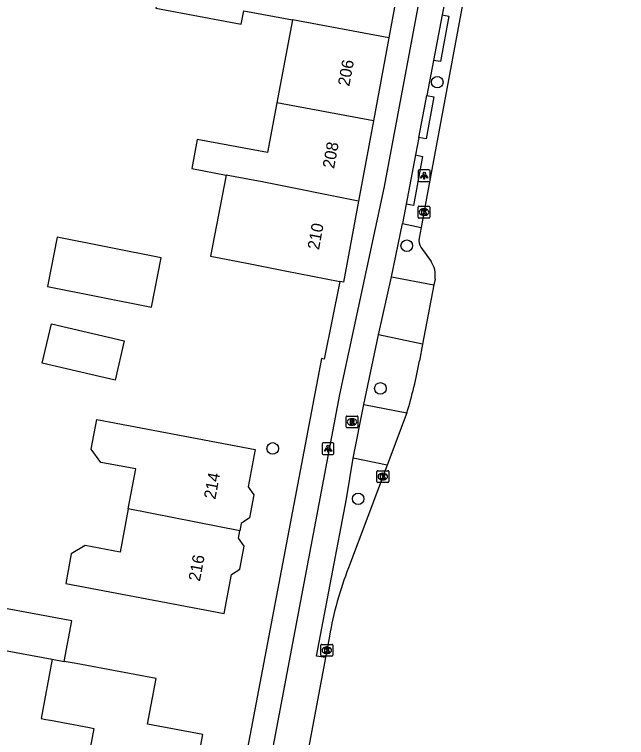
# Model space of a CAD drawing. Extents: x 161258 to 161838, y 380836 to 381727.
# Drawn here: x 161760.9 to 161812.6, y 381384.3 to 381445.3 of the extents above; entities that cross this region are included whole.
import ezdxf

# ---------------------------------------------------------------- set-up
doc = ezdxf.new("R2010")
doc.units = 0
for name, color, linetype in [('IMGEO_Boom', 7, 'Continuous'), ('IMGEO_Fietspad_open', 7, 'Continuous'), ('IMGEO_Kolk', 7, 'Continuous'), ('IMGEO_Lichtpunt', 7, 'Continuous'), ('IMGEO_Pand', 7, 'Continuous'), ('IMGEO_Pand_nummerreeks', 7, 'Continuous'), ('IMGEO_Rijbaan_regionaal_gesloten', 7, 'Continuous'), ('IMGEO_Rioolput', 7, 'Continuous'), ('IMGEO_Verkeerseiland_groen', 7, 'Continuous'), ('IMGEO_Voetpad_open', 7, 'Continuous')]:
    doc.layers.add(name, color=color, linetype=linetype)

msp = doc.modelspace()

# ---------------------------------------------------------------- linework, layer by layer
at = {"layer": 'IMGEO_Boom'}
for centre in [(161796.575, 381439.61), (161794.001, 381425.802), (161791.774, 381413.755), (161782.678, 381408.689), (161789.893, 381404.432)]:
    msp.add_circle(centre, 0.489, dxfattribs=at)
at = {"layer": 'IMGEO_Fietspad_open'}
for points in [[(161776.847, 381352.346), (161788.338, 381413.247), (161792.085, 381430.647), (161795.911, 381451.079), (161805.168, 381500), (161809.91, 381525.057)], [(161797.266, 381446.765), (161796.987, 381445.294)], [(161796.987, 381445.294), (161796.257, 381441.443)], [(161796.257, 381441.443), (161795.696, 381438.48)], [(161795.022, 381434.926), (161795.696, 381438.48)], [(161795.022, 381434.926), (161794.745, 381433.462)], [(161794.745, 381433.462), (161793.96, 381429.319)], [(161793.96, 381429.319), (161793.648, 381427.669)], [(161792.706, 381423.18), (161793.648, 381427.669)], [(161791.604, 381418.27), (161792.706, 381423.18)], [(161790.365, 381412.385), (161791.604, 381418.27)], [(161789.482, 381407.874), (161790.365, 381412.385)], [(161787.133, 381391.038), (161786.389, 381391.155), (161788.92, 381404.43), (161789.482, 381407.874)]]:
    msp.add_lwpolyline(points, dxfattribs=at)
at = {"layer": 'IMGEO_Kolk'}
for p, q in [((161794.952, 381428.211), (161794.952, 381429.063)), ((161795.027, 381429.137), (161795.879, 381429.137)), ((161795.44, 381428.917), (161795.465, 381428.917)), ((161795.953, 381429.063), (161795.953, 381428.211)), ((161795.463, 381428.357), (161795.438, 381428.357)), ((161795.879, 381428.137), (161795.027, 381428.137)), ((161791.471, 381405.885), (161791.471, 381406.737)), ((161791.546, 381406.811), (161792.398, 381406.811)), ((161791.959, 381406.591), (161791.984, 381406.591)), ((161792.472, 381406.737), (161792.472, 381405.885)), ((161792.398, 381405.811), (161791.546, 381405.811)), ((161791.982, 381406.031), (161791.957, 381406.031)), ((161786.747, 381391.225), (161786.747, 381392.077)), ((161786.822, 381392.151), (161787.674, 381392.151)), ((161787.235, 381391.931), (161787.26, 381391.931)), ((161787.748, 381392.077), (161787.748, 381391.225)), ((161787.674, 381391.151), (161786.822, 381391.151)), ((161787.258, 381391.371), (161787.233, 381391.371))]:
    msp.add_line(p, q, dxfattribs=at)
for points in [[(161794.952, 381428.211), (161794.952, 381429.063)], [(161795.027, 381429.137), (161795.879, 381429.137)], [(161795.953, 381429.063), (161795.953, 381428.211)], [(161795.273, 381428.837), (161795.396, 381428.837), (161795.396, 381428.686), (161795.526, 381428.837), (161795.69, 381428.837), (161795.544, 381428.686), (161795.697, 381428.437), (161795.545, 381428.437), (161795.46, 381428.601), (161795.396, 381428.534), (161795.396, 381428.437), (161795.273, 381428.437), (161795.273, 381428.837)], [(161795.879, 381428.137), (161795.027, 381428.137)], [(161791.471, 381405.885), (161791.471, 381406.737)], [(161791.546, 381406.811), (161792.398, 381406.811)], [(161791.792, 381406.511), (161791.915, 381406.511), (161791.915, 381406.36), (161792.045, 381406.511), (161792.209, 381406.511), (161792.063, 381406.36), (161792.216, 381406.111), (161792.064, 381406.111), (161791.979, 381406.275), (161791.915, 381406.208), (161791.915, 381406.111), (161791.792, 381406.111), (161791.792, 381406.511)], [(161792.472, 381406.737), (161792.472, 381405.885)], [(161792.398, 381405.811), (161791.546, 381405.811)], [(161786.747, 381391.225), (161786.747, 381392.077)], [(161786.822, 381392.151), (161787.674, 381392.151)], [(161787.068, 381391.851), (161787.191, 381391.851), (161787.191, 381391.7), (161787.321, 381391.851), (161787.485, 381391.851), (161787.339, 381391.7), (161787.492, 381391.451), (161787.34, 381391.451), (161787.255, 381391.615), (161787.191, 381391.548), (161787.191, 381391.451), (161787.068, 381391.451), (161787.068, 381391.851)], [(161787.748, 381392.077), (161787.748, 381391.225)], [(161787.674, 381391.151), (161786.822, 381391.151)]]:
    msp.add_lwpolyline(points, dxfattribs=at)
for centre, start, end in [((161795.029, 381429.061), 91.55205, 178.44795), ((161795.029, 381429.061), 91.55205, 178.44795), ((161795.877, 381429.061), 1.55205, 88.44795), ((161795.877, 381429.061), 1.55205, 88.44795), ((161795.029, 381428.213), 181.55205, 268.44795), ((161795.029, 381428.213), 181.55205, 268.44795), ((161795.877, 381428.213), 271.55205, 358.44795), ((161795.877, 381428.213), 271.55205, 358.44795), ((161791.548, 381406.735), 91.55205, 178.44795), ((161791.548, 381406.735), 91.55205, 178.44795), ((161792.396, 381406.735), 1.55205, 88.44795), ((161792.396, 381406.735), 1.55205, 88.44795), ((161791.548, 381405.887), 181.55205, 268.44795), ((161791.548, 381405.887), 181.55205, 268.44795), ((161792.396, 381405.887), 271.55205, 358.44795), ((161792.396, 381405.887), 271.55205, 358.44795), ((161786.824, 381392.075), 91.55205, 178.44795), ((161786.824, 381392.075), 91.55205, 178.44795), ((161787.672, 381392.075), 1.55205, 88.44795), ((161787.672, 381392.075), 1.55205, 88.44795), ((161786.824, 381391.227), 181.55205, 268.44795), ((161786.824, 381391.227), 181.55205, 268.44795), ((161787.672, 381391.227), 271.55205, 358.44795), ((161787.672, 381391.227), 271.55205, 358.44795)]:
    msp.add_arc(centre, 0.0765, start, end, dxfattribs=at)
for centre, major_axis, ratio, start_param, end_param in [((161795.439, 381428.637), (-0.387, 0.002), 0.722429, 4.712389, 7.853982), ((161795.464, 381428.637), (-0.39, 0.002), 0.717154, 1.570796, 4.712389), ((161791.958, 381406.311), (-0.387, 0.002), 0.722429, 4.712389, 7.853982), ((161791.983, 381406.311), (-0.39, 0.002), 0.717154, 1.570796, 4.712389), ((161787.234, 381391.651), (-0.387, 0.002), 0.722429, 4.712389, 7.853982), ((161787.259, 381391.651), (-0.39, 0.002), 0.717154, 1.570796, 4.712389)]:
    msp.add_ellipse(centre, major_axis=major_axis, ratio=ratio, start_param=start_param, end_param=end_param, dxfattribs=at)
at = {"layer": 'IMGEO_Lichtpunt'}
for p, q in [((161794.973, 381432.12), (161794.973, 381431.313)), ((161794.973, 381432.12), (161794.973, 381431.313)), ((161795.875, 381432.215), (161795.067, 381432.215)), ((161795.875, 381432.215), (161795.067, 381432.215)), ((161795.969, 381431.313), (161795.969, 381432.12)), ((161795.969, 381431.313), (161795.969, 381432.12)), ((161795.067, 381431.219), (161795.875, 381431.219)), ((161795.067, 381431.219), (161795.875, 381431.219)), ((161786.853, 381409.07), (161786.853, 381408.263)), ((161786.853, 381409.07), (161786.853, 381408.263)), ((161787.755, 381409.165), (161786.947, 381409.165)), ((161787.755, 381409.165), (161786.947, 381409.165)), ((161787.849, 381408.263), (161787.849, 381409.07)), ((161787.849, 381408.263), (161787.849, 381409.07)), ((161786.947, 381408.169), (161787.755, 381408.169)), ((161786.947, 381408.169), (161787.755, 381408.169))]:
    msp.add_line(p, q, dxfattribs=at)
for points in [[(161795.347, 381431.784), (161795.386, 381431.756), (161795.198, 381431.494), (161795.16, 381431.521), (161795.347, 381431.784)], [(161795.449, 381431.736), (161795.496, 381431.736), (161795.496, 381431.414), (161795.449, 381431.414), (161795.449, 381431.736)], [(161795.559, 381431.756), (161795.597, 381431.783), (161795.784, 381431.521), (161795.745, 381431.493), (161795.559, 381431.756)], [(161787.227, 381408.734), (161787.266, 381408.706), (161787.078, 381408.444), (161787.04, 381408.471), (161787.227, 381408.734)], [(161787.329, 381408.686), (161787.376, 381408.686), (161787.376, 381408.364), (161787.329, 381408.364), (161787.329, 381408.686)], [(161787.439, 381408.706), (161787.477, 381408.733), (161787.664, 381408.471), (161787.625, 381408.443), (161787.439, 381408.706)]]:
    msp.add_lwpolyline(points, dxfattribs=at)
for centre in [(161795.472, 381431.918), (161787.352, 381408.868)]:
    msp.add_circle(centre, 0.0994, dxfattribs=at)
for centre, start, end in [((161795.067, 381432.12), 90, 180), ((161795.067, 381432.12), 90, 180), ((161795.875, 381432.12), 0, 90), ((161795.875, 381432.12), 0, 90), ((161795.067, 381431.313), 180, 270), ((161795.067, 381431.313), 180, 270), ((161795.875, 381431.313), 270, 0), ((161795.875, 381431.313), 270, 360), ((161786.947, 381409.07), 90, 180), ((161786.947, 381409.07), 90, 180), ((161787.755, 381409.07), 0, 90), ((161787.755, 381409.07), 0, 90), ((161786.947, 381408.263), 180, 270), ((161786.947, 381408.263), 180, 270), ((161787.755, 381408.263), 270, 0), ((161787.755, 381408.263), 270, 360)]:
    msp.add_arc(centre, 0.0946, start, end, dxfattribs=at)
at = {"layer": 'IMGEO_Pand'}
for points in [[(161785.628, 381451.736), (161782.723, 381452.28), (161782.589, 381451.567), (161780.86, 381451.891), (161780.143, 381448.057), (161773.469, 381449.306), (161772.824, 381445.856), (161780.029, 381444.508), (161780.238, 381445.628), (161784.344, 381444.861)], [(161793.753, 381450.216), (161792.476, 381443.339)], [(161784.344, 381444.861), (161783.039, 381437.877)], [(161792.476, 381443.339), (161784.344, 381444.861)], [(161792.476, 381443.339), (161791.179, 381436.353)], [(161783.039, 381437.877), (161782.251, 381433.662), (161776.306, 381434.768), (161775.848, 381432.311), (161778.75, 381431.76)], [(161791.179, 381436.353), (161783.039, 381437.877)], [(161791.179, 381436.353), (161789.916, 381429.55)], [(161778.75, 381431.76), (161777.422, 381424.913), (161780.505, 381424.315), (161783.743, 381423.687), (161788.344, 381422.794)], [(161789.916, 381429.55), (161781.788, 381431.184), (161778.75, 381431.76)], [(161789.916, 381429.55), (161788.651, 381422.734), (161788.344, 381422.794)], [(161763.663, 381422.345), (161772.447, 381420.613), (161773.27, 381424.789), (161764.487, 381426.521), (161763.663, 381422.345)], [(161770.147, 381417.769), (161769.374, 381414.455), (161763.223, 381415.89), (161763.996, 381419.204), (161770.147, 381417.769)], [(161770.476, 381403.579), (161771.117, 381406.955), (161768.18, 381407.512), (161767.353, 381408.613), (161767.826, 381411.128), (161776.288, 381409.535), (161781.201, 381408.61), (161780.607, 381405.455), (161781.083, 381404.76), (161780.717, 381402.82), (161780.021, 381402.344), (161779.905, 381401.728)], [(161770.476, 381403.579), (161769.786, 381399.94), (161766.849, 381400.497), (161765.671, 381399.783), (161765.199, 381397.277), (161773.68, 381395.68), (161778.593, 381394.755), (161779.21, 381398.034), (161779.904, 381398.509), (161780.265, 381400.427), (161779.791, 381401.121), (161779.905, 381401.728)], [(161779.905, 381401.728), (161770.476, 381403.579)], [(161765.076, 381390.715), (161765.709, 381394.135), (161759.471, 381395.29), (161758.838, 381391.869), (161764.068, 381390.901)], [(161764.068, 381390.901), (161763.122, 381385.898), (161763.533, 381385.82), (161763.911, 381385.748), (161765.849, 381385.38), (161767.219, 381385.119), (161767.586, 381385.049), (161766.33, 381378.356), (161766.263, 381377.999), (161770.322, 381377.232), (161775.234, 381376.303), (161776.791, 381384.539), (161772.118, 381385.422), (161772.844, 381389.277), (161766.095, 381390.526), (161765.076, 381390.715)], [(161764.068, 381390.901), (161765.076, 381390.715)]]:
    msp.add_lwpolyline(points, dxfattribs=at)
at = {"layer": 'IMGEO_Rijbaan_regionaal_gesloten'}
for points in [[(161812.558, 381519.511), (161812.487, 381519.293), (161808.875, 381500), (161805.513, 381482.046), (161802.827, 381467.862), (161798.642, 381445.853), (161795.675, 381429.807), (161795.205, 381427.327)], [(161795.205, 381427.327), (161795.046, 381426.438)], [(161795.201, 381425.682), (161796.053, 381424.48)], [(161796.39, 381422.991), (161796.287, 381422.496)], [(161796.287, 381422.496), (161795.324, 381417.493)], [(161795.324, 381417.493), (161795.062, 381416.071)], [(161794.003, 381411.697), (161792.331, 381407.266)], [(161792.331, 381407.266), (161789.077, 381398.614)], [(161787.47, 381392.837), (161787.133, 381391.038)], [(161787.133, 381391.038), (161785.397, 381381.732)]]:
    msp.add_lwpolyline(points, dxfattribs=at)
for centre, radius, start, end in [((161796.086, 381426.257), 1.056, 170.14466, 213.0285), ((161794.304, 381423.302), 2.109, 351.52965, 33.97575), ((161762.053, 381421.748), 33.494, 342.53772, 350.24204), ((161817.677, 381387.546), 30.667, 158.84445, 170.06539)]:
    msp.add_arc(centre, radius, start, end, dxfattribs=at)
at = {"layer": 'IMGEO_Rioolput'}
for p, q in [((161788.875, 381410.5), (161788.875, 381411.352)), ((161788.95, 381411.426), (161789.802, 381411.426)), ((161789.363, 381411.206), (161789.388, 381411.206)), ((161789.876, 381411.352), (161789.876, 381410.5)), ((161789.386, 381410.646), (161789.361, 381410.646)), ((161789.802, 381410.426), (161788.95, 381410.426))]:
    msp.add_line(p, q, dxfattribs=at)
for points in [[(161788.875, 381410.5), (161788.875, 381411.352)], [(161788.95, 381411.426), (161789.802, 381411.426)], [(161789.876, 381411.352), (161789.876, 381410.5)], [(161789.464, 381411.124), (161789.212, 381411.126), (161789.212, 381410.726)], [(161789.212, 381410.726), (161789.336, 381410.726), (161789.336, 381410.888), (161789.347, 381410.888)], [(161789.39, 381411.045), (161789.336, 381411.045), (161789.336, 381410.964)], [(161789.336, 381410.964), (161789.388, 381410.964)], [(161789.394, 381410.859), (161789.465, 381410.726), (161789.605, 381410.726), (161789.54, 381410.852)], [(161789.802, 381410.426), (161788.95, 381410.426)]]:
    msp.add_lwpolyline(points, dxfattribs=at)
for centre, radius, start, end in [((161788.952, 381411.35), 0.0765, 91.55205, 178.44795), ((161788.952, 381411.35), 0.0765, 91.55205, 178.44795), ((161789.8, 381411.35), 0.0765, 1.55205, 88.44795), ((161789.8, 381411.35), 0.0765, 1.55205, 88.44795), ((161789.346, 381410.835), 0.0533, 26.02933, 88.69889), ((161789.372, 381411.153), 0.19, 274.7715, 282.96867), ((161789.396, 381410.949), 0.0964, 77.00612, 93.18647), ((161789.41, 381411.006), 0.0378, 276.66336, 79.67722), ((161789.463, 381411.014), 0.109, 350.36119, 89.41601), ((161789.461, 381411.014), 0.112, 277.58423, 350.98172), ((161789.445, 381410.799), 0.108, 29.51342, 73.79051), ((161788.952, 381410.502), 0.0765, 181.55205, 268.44795), ((161788.952, 381410.502), 0.0765, 181.55205, 268.44795), ((161789.8, 381410.502), 0.0765, 271.55205, 358.44795), ((161789.8, 381410.502), 0.0765, 271.55205, 358.44795)]:
    msp.add_arc(centre, radius, start, end, dxfattribs=at)
for centre, major_axis, ratio, start_param, end_param in [((161789.362, 381410.926), (-0.387, 0.002), 0.722429, 4.712389, 7.853982), ((161789.387, 381410.926), (-0.39, 0.002), 0.717154, 1.570796, 4.712389)]:
    msp.add_ellipse(centre, major_axis=major_axis, ratio=ratio, start_param=start_param, end_param=end_param, dxfattribs=at)
at = {"layer": 'IMGEO_Verkeerseiland_groen'}
msp.add_lwpolyline([(161793.648, 381427.669), (161795.205, 381427.327)], dxfattribs=at)
at = {"layer": 'IMGEO_Voetpad_open'}
for points in [[(161796.987, 381445.294), (161797.557, 381445.167), (161796.857, 381441.345), (161796.257, 381441.443)], [(161795.696, 381438.48), (161796.285, 381438.361), (161795.627, 381434.832), (161795.022, 381434.926)], [(161794.745, 381433.462), (161795.328, 381433.335), (161794.579, 381429.196), (161793.96, 381429.319)], [(161788.344, 381422.794), (161787.036, 381416.236), (161786.798, 381416.269), (161772.254, 381339.69), (161749.605, 381342.632)], [(161792.706, 381423.18), (161796.287, 381422.496)], [(161795.324, 381417.493), (161791.604, 381418.27)], [(161790.365, 381412.385), (161794.003, 381411.697)], [(161792.331, 381407.266), (161789.482, 381407.874)]]:
    msp.add_lwpolyline(points, dxfattribs=at)

# ---------------------------------------------------------------- texts
at = {"layer": 'IMGEO_Pand_nummerreeks'}
for s, rotation, p in [('206', 79.48294, (161789.147, 381439.211)), ('208', 79.48071, (161787.857, 381432.265)), ('210', 79.48071, (161786.584, 381425.407)), ('214', 79.33965, (161777.834, 381404.348)), ('216', 79.33965, (161776.53, 381397.42))]:
    msp.add_text(s, height=1, rotation=rotation, dxfattribs=at).set_placement(p)

doc.saveas('drawing.dxf')
